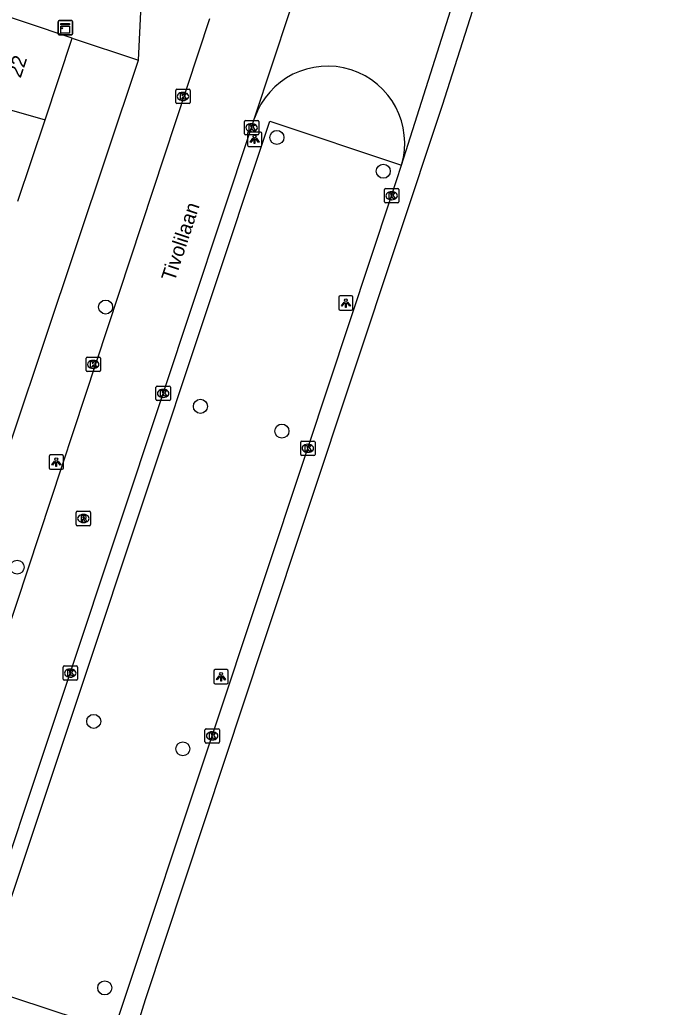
# Model space of a CAD drawing. Extents: x 162532 to 163264, y 381233 to 382042.
# Drawn here: x 163205.8 to 163251.4, y 381503.3 to 381572.1 of the extents above; entities that cross this region are included whole.
import ezdxf

# ---------------------------------------------------------------- set-up
doc = ezdxf.new("R2010")
doc.units = 0
for name, color, linetype in [('IMGEO_Boom', 7, 'Continuous'), ('IMGEO_Fietspad_gesloten', 7, 'Continuous'), ('IMGEO_Kast', 7, 'Continuous'), ('IMGEO_Kolk', 7, 'Continuous'), ('IMGEO_Lichtpunt', 7, 'Continuous'), ('IMGEO_Openbare_ruimte_label', 7, 'Continuous'), ('IMGEO_Pand', 7, 'Continuous'), ('IMGEO_Pand_nummerreeks', 7, 'Continuous'), ('IMGEO_Rijbaan_lokaal_gesloten', 7, 'Continuous'), ('IMGEO_Rijbaan_lokaal_open', 7, 'Continuous'), ('IMGEO_Rioolput', 7, 'Continuous'), ('IMGEO_Voetpad_open', 7, 'Continuous')]:
    doc.layers.add(name, color=color, linetype=linetype)

msp = doc.modelspace()

# ---------------------------------------------------------------- linework, layer by layer
at = {"layer": 'IMGEO_Boom'}
for centre in [(163223.674, 381563.936), (163231.089, 381561.58), (163211.739, 381552.113), (163218.341, 381545.19), (163224.02, 381543.466), (163205.574, 381533.98), (163210.906, 381523.231), (163217.116, 381521.314), (163211.674, 381504.654)]:
    msp.add_circle(centre, 0.489, dxfattribs=at)
at = {"layer": 'IMGEO_Fietspad_gesloten'}
msp.add_lwpolyline([(163212.305, 381501.657), (163212.414, 381501.954), (163212.671, 381502.746), (163219.161, 381522.219), (163225.828, 381542.263), (163231.668, 381559.868), (163232.365, 381562.003)], dxfattribs=at)
at = {"layer": 'IMGEO_Kast'}
for p, q in [((163208.43, 381571.154), (163208.43, 381571.995)), ((163208.43, 381571.995), (163208.43, 381571.154)), ((163208.505, 381572.079), (163209.346, 381572.079)), ((163209.346, 381572.079), (163208.505, 381572.079)), ((163209.43, 381572.004), (163209.43, 381571.163)), ((163209.43, 381571.163), (163209.43, 381572.004)), ((163209.355, 381571.079), (163208.514, 381571.079)), ((163208.514, 381571.079), (163209.355, 381571.079))]:
    msp.add_line(p, q, dxfattribs=at)
for points in [[(163208.625, 381571.869), (163209.225, 381571.869), (163209.225, 381571.784), (163208.625, 381571.784), (163208.625, 381571.869)], [(163208.625, 381571.694), (163209.225, 381571.694), (163209.225, 381571.205), (163208.625, 381571.205), (163208.625, 381571.694)]]:
    msp.add_lwpolyline(points, dxfattribs=at)
msp.add_circle((163208.709, 381571.543), 0.0377, dxfattribs=at)
for centre, start, end in [((163208.508, 381572.001), 92.4484, 184.28452), ((163208.508, 381572.001), 92.4484, 184.28452), ((163209.352, 381572.001), 2.4484, 94.28452), ((163209.352, 381572.001), 2.4484, 94.28452), ((163208.508, 381571.157), 182.4484, 274.28452), ((163208.508, 381571.157), 182.4484, 274.28452), ((163209.352, 381571.157), 272.4484, 4.28452), ((163209.352, 381571.157), 272.4484, 4.28452)]:
    msp.add_arc(centre, 0.0779, start, end, dxfattribs=at)
at = {"layer": 'IMGEO_Kolk'}
for p, q in [((163216.624, 381566.364), (163216.624, 381567.216)), ((163216.699, 381567.29), (163217.551, 381567.29)), ((163217.112, 381567.07), (163217.137, 381567.07)), ((163217.625, 381567.216), (163217.625, 381566.364)), ((163217.551, 381566.29), (163216.699, 381566.29)), ((163217.135, 381566.51), (163217.11, 381566.51)), ((163221.41, 381564.188), (163221.41, 381565.04)), ((163221.485, 381565.114), (163222.337, 381565.114)), ((163221.898, 381564.894), (163221.923, 381564.894)), ((163222.411, 381565.04), (163222.411, 381564.188)), ((163222.337, 381564.114), (163221.485, 381564.114)), ((163221.921, 381564.334), (163221.896, 381564.334)), ((163231.17, 381559.443), (163231.17, 381560.295)), ((163231.245, 381560.369), (163232.097, 381560.369)), ((163231.658, 381560.149), (163231.683, 381560.149)), ((163232.171, 381560.295), (163232.171, 381559.443)), ((163232.097, 381559.369), (163231.245, 381559.369)), ((163231.681, 381559.589), (163231.656, 381559.589)), ((163210.374, 381547.689), (163210.374, 381548.541)), ((163210.449, 381548.615), (163211.301, 381548.615)), ((163210.862, 381548.395), (163210.887, 381548.395)), ((163211.375, 381548.541), (163211.375, 381547.689)), ((163211.301, 381547.615), (163210.449, 381547.615)), ((163210.885, 381547.835), (163210.86, 381547.835)), ((163215.248, 381545.666), (163215.248, 381546.518)), ((163215.323, 381546.592), (163216.175, 381546.592)), ((163215.736, 381546.372), (163215.761, 381546.372)), ((163216.249, 381546.518), (163216.249, 381545.666)), ((163216.175, 381545.592), (163215.323, 381545.592)), ((163215.759, 381545.812), (163215.734, 381545.812)), ((163225.33, 381541.838), (163225.33, 381542.69)), ((163225.405, 381542.764), (163226.257, 381542.764)), ((163226.331, 381542.69), (163226.331, 381541.838)), ((163225.841, 381541.984), (163225.816, 381541.984)), ((163225.818, 381542.544), (163225.843, 381542.544)), ((163226.257, 381541.764), (163225.405, 381541.764)), ((163208.773, 381526.168), (163208.773, 381527.02)), ((163208.848, 381527.094), (163209.7, 381527.094)), ((163209.261, 381526.874), (163209.286, 381526.874)), ((163209.774, 381527.02), (163209.774, 381526.168)), ((163209.284, 381526.314), (163209.259, 381526.314)), ((163209.7, 381526.094), (163208.848, 381526.094)), ((163218.738, 381522.72), (163219.59, 381522.72)), ((163218.663, 381521.794), (163218.663, 381522.646)), ((163219.151, 381522.5), (163219.176, 381522.5)), ((163219.664, 381522.646), (163219.664, 381521.794)), ((163219.59, 381521.72), (163218.738, 381521.72)), ((163219.174, 381521.94), (163219.149, 381521.94))]:
    msp.add_line(p, q, dxfattribs=at)
for points in [[(163216.624, 381566.364), (163216.624, 381567.216)], [(163216.699, 381567.29), (163217.551, 381567.29)], [(163216.945, 381566.99), (163217.068, 381566.99), (163217.068, 381566.839), (163217.198, 381566.99), (163217.362, 381566.99), (163217.216, 381566.839), (163217.369, 381566.59), (163217.217, 381566.59), (163217.132, 381566.754), (163217.068, 381566.687), (163217.068, 381566.59), (163216.945, 381566.59), (163216.945, 381566.99)], [(163217.625, 381567.216), (163217.625, 381566.364)], [(163217.551, 381566.29), (163216.699, 381566.29)], [(163221.41, 381564.188), (163221.41, 381565.04)], [(163221.485, 381565.114), (163222.337, 381565.114)], [(163221.731, 381564.814), (163221.854, 381564.814), (163221.854, 381564.663), (163221.984, 381564.814), (163222.148, 381564.814), (163222.002, 381564.663), (163222.155, 381564.414), (163222.003, 381564.414), (163221.918, 381564.578), (163221.854, 381564.511), (163221.854, 381564.414), (163221.731, 381564.414), (163221.731, 381564.814)], [(163222.411, 381565.04), (163222.411, 381564.188)], [(163222.337, 381564.114), (163221.485, 381564.114)], [(163231.17, 381559.443), (163231.17, 381560.295)], [(163231.245, 381560.369), (163232.097, 381560.369)], [(163231.491, 381560.069), (163231.614, 381560.069), (163231.614, 381559.918), (163231.744, 381560.069), (163231.908, 381560.069), (163231.762, 381559.918), (163231.915, 381559.669), (163231.763, 381559.669), (163231.678, 381559.833), (163231.614, 381559.766), (163231.614, 381559.669), (163231.491, 381559.669), (163231.491, 381560.069)], [(163232.171, 381560.295), (163232.171, 381559.443)], [(163232.097, 381559.369), (163231.245, 381559.369)], [(163210.374, 381547.689), (163210.374, 381548.541)], [(163210.449, 381548.615), (163211.301, 381548.615)], [(163210.695, 381548.315), (163210.818, 381548.315), (163210.818, 381548.164), (163210.948, 381548.315), (163211.112, 381548.315), (163210.966, 381548.164), (163211.119, 381547.915), (163210.967, 381547.915), (163210.882, 381548.079), (163210.818, 381548.012), (163210.818, 381547.915), (163210.695, 381547.915), (163210.695, 381548.315)], [(163211.375, 381548.541), (163211.375, 381547.689)], [(163211.301, 381547.615), (163210.449, 381547.615)], [(163215.248, 381545.666), (163215.248, 381546.518)], [(163215.323, 381546.592), (163216.175, 381546.592)], [(163215.569, 381546.292), (163215.692, 381546.292), (163215.692, 381546.141), (163215.822, 381546.292), (163215.986, 381546.292), (163215.84, 381546.141), (163215.993, 381545.892), (163215.841, 381545.892), (163215.756, 381546.056), (163215.692, 381545.989), (163215.692, 381545.892), (163215.569, 381545.892), (163215.569, 381546.292)], [(163216.249, 381546.518), (163216.249, 381545.666)], [(163216.175, 381545.592), (163215.323, 381545.592)], [(163225.33, 381541.838), (163225.33, 381542.69)], [(163225.405, 381542.764), (163226.257, 381542.764)], [(163226.331, 381542.69), (163226.331, 381541.838)], [(163225.651, 381542.464), (163225.774, 381542.464), (163225.774, 381542.313), (163225.904, 381542.464), (163226.068, 381542.464), (163225.922, 381542.313), (163226.075, 381542.064), (163225.923, 381542.064), (163225.838, 381542.228), (163225.774, 381542.161), (163225.774, 381542.064), (163225.651, 381542.064), (163225.651, 381542.464)], [(163226.257, 381541.764), (163225.405, 381541.764)], [(163208.773, 381526.168), (163208.773, 381527.02)], [(163208.848, 381527.094), (163209.7, 381527.094)], [(163209.774, 381527.02), (163209.774, 381526.168)], [(163209.094, 381526.794), (163209.217, 381526.794), (163209.217, 381526.643), (163209.347, 381526.794), (163209.511, 381526.794), (163209.365, 381526.643), (163209.518, 381526.394), (163209.366, 381526.394), (163209.281, 381526.558), (163209.217, 381526.491), (163209.217, 381526.394), (163209.094, 381526.394), (163209.094, 381526.794)], [(163209.7, 381526.094), (163208.848, 381526.094)], [(163218.738, 381522.72), (163219.59, 381522.72)], [(163218.663, 381521.794), (163218.663, 381522.646)], [(163218.984, 381522.42), (163219.107, 381522.42), (163219.107, 381522.269), (163219.237, 381522.42), (163219.401, 381522.42), (163219.255, 381522.269), (163219.408, 381522.02), (163219.256, 381522.02), (163219.171, 381522.184), (163219.107, 381522.117), (163219.107, 381522.02), (163218.984, 381522.02), (163218.984, 381522.42)], [(163219.664, 381522.646), (163219.664, 381521.794)], [(163219.59, 381521.72), (163218.738, 381521.72)]]:
    msp.add_lwpolyline(points, dxfattribs=at)
for centre, start, end in [((163216.701, 381567.214), 91.55205, 178.44795), ((163216.701, 381567.214), 91.55205, 178.44795), ((163217.549, 381567.214), 1.55205, 88.44795), ((163217.549, 381567.214), 1.55205, 88.44795), ((163216.701, 381566.366), 181.55205, 268.44795), ((163216.701, 381566.366), 181.55205, 268.44795), ((163217.549, 381566.366), 271.55205, 358.44795), ((163217.549, 381566.366), 271.55205, 358.44795), ((163221.487, 381565.038), 91.55205, 178.44795), ((163221.487, 381565.038), 91.55205, 178.44795), ((163222.335, 381565.038), 1.55205, 88.44795), ((163222.335, 381565.038), 1.55205, 88.44795), ((163221.487, 381564.19), 181.55205, 268.44795), ((163221.487, 381564.19), 181.55205, 268.44795), ((163222.335, 381564.19), 271.55205, 358.44795), ((163222.335, 381564.19), 271.55205, 358.44795), ((163231.247, 381560.293), 91.55205, 178.44795), ((163231.247, 381560.293), 91.55205, 178.44795), ((163232.095, 381560.293), 1.55205, 88.44795), ((163232.095, 381560.293), 1.55205, 88.44795), ((163231.247, 381559.445), 181.55205, 268.44795), ((163231.247, 381559.445), 181.55205, 268.44795), ((163232.095, 381559.445), 271.55205, 358.44795), ((163232.095, 381559.445), 271.55205, 358.44795), ((163210.451, 381548.539), 91.55205, 178.44795), ((163210.451, 381548.539), 91.55205, 178.44795), ((163211.299, 381548.539), 1.55205, 88.44795), ((163211.299, 381548.539), 1.55205, 88.44795), ((163210.451, 381547.691), 181.55205, 268.44795), ((163210.451, 381547.691), 181.55205, 268.44795), ((163211.299, 381547.691), 271.55205, 358.44795), ((163211.299, 381547.691), 271.55205, 358.44795), ((163215.325, 381546.516), 91.55205, 178.44795), ((163215.325, 381546.516), 91.55205, 178.44795), ((163216.173, 381546.516), 1.55205, 88.44795), ((163216.173, 381546.516), 1.55205, 88.44795), ((163215.325, 381545.668), 181.55205, 268.44795), ((163215.325, 381545.668), 181.55205, 268.44795), ((163216.173, 381545.668), 271.55205, 358.44795), ((163216.173, 381545.668), 271.55205, 358.44795), ((163225.407, 381542.688), 91.55205, 178.44795), ((163225.407, 381542.688), 91.55205, 178.44795), ((163226.255, 381542.688), 1.55205, 88.44795), ((163226.255, 381542.688), 1.55205, 88.44795), ((163225.407, 381541.84), 181.55205, 268.44795), ((163225.407, 381541.84), 181.55205, 268.44795), ((163226.255, 381541.84), 271.55205, 358.44795), ((163226.255, 381541.84), 271.55205, 358.44795), ((163208.85, 381527.018), 91.55205, 178.44795), ((163208.85, 381527.018), 91.55205, 178.44795), ((163209.698, 381527.018), 1.55205, 88.44795), ((163209.698, 381527.018), 1.55205, 88.44795), ((163208.85, 381526.17), 181.55205, 268.44795), ((163208.85, 381526.17), 181.55205, 268.44795), ((163209.698, 381526.17), 271.55205, 358.44795), ((163209.698, 381526.17), 271.55205, 358.44795), ((163218.74, 381522.644), 91.55205, 178.44795), ((163218.74, 381522.644), 91.55205, 178.44795), ((163219.588, 381522.644), 1.55205, 88.44795), ((163219.588, 381522.644), 1.55205, 88.44795), ((163218.74, 381521.796), 181.55205, 268.44795), ((163218.74, 381521.796), 181.55205, 268.44795), ((163219.588, 381521.796), 271.55205, 358.44795), ((163219.588, 381521.796), 271.55205, 358.44795)]:
    msp.add_arc(centre, 0.0765, start, end, dxfattribs=at)
for centre, major_axis, ratio, start_param, end_param in [((163217.111, 381566.79), (-0.387, 0.002), 0.722429, 4.712389, 7.853982), ((163217.136, 381566.79), (-0.39, 0.002), 0.717154, 1.570796, 4.712389), ((163221.897, 381564.614), (-0.387, 0.002), 0.722429, 4.712389, 7.853982), ((163221.922, 381564.614), (-0.39, 0.002), 0.717154, 1.570796, 4.712389), ((163231.657, 381559.869), (-0.387, 0.002), 0.722429, 4.712389, 7.853982), ((163231.682, 381559.869), (-0.39, 0.002), 0.717154, 1.570796, 4.712389), ((163210.861, 381548.115), (-0.387, 0.002), 0.722429, 4.712389, 7.853982), ((163210.886, 381548.115), (-0.39, 0.002), 0.717154, 1.570796, 4.712389), ((163215.735, 381546.092), (-0.387, 0.002), 0.722429, 4.712389, 7.853982), ((163215.76, 381546.092), (-0.39, 0.002), 0.717154, 1.570796, 4.712389), ((163225.817, 381542.264), (-0.387, 0.002), 0.722429, 4.712389, 7.853982), ((163225.842, 381542.264), (-0.39, 0.002), 0.717154, 1.570796, 4.712389), ((163209.26, 381526.594), (-0.387, 0.002), 0.722429, 4.712389, 7.853982), ((163209.285, 381526.594), (-0.39, 0.002), 0.717154, 1.570796, 4.712389), ((163219.15, 381522.22), (-0.387, 0.002), 0.722429, 4.712389, 7.853982), ((163219.175, 381522.22), (-0.39, 0.002), 0.717154, 1.570796, 4.712389)]:
    msp.add_ellipse(centre, major_axis=major_axis, ratio=ratio, start_param=start_param, end_param=end_param, dxfattribs=at)
at = {"layer": 'IMGEO_Lichtpunt'}
for p, q in [((163221.623, 381564.212), (163221.623, 381563.405)), ((163221.623, 381564.212), (163221.623, 381563.405)), ((163222.525, 381564.307), (163221.717, 381564.307)), ((163222.525, 381564.307), (163221.717, 381564.307)), ((163222.619, 381563.405), (163222.619, 381564.212)), ((163222.619, 381563.405), (163222.619, 381564.212)), ((163221.717, 381563.311), (163222.525, 381563.311)), ((163221.717, 381563.311), (163222.525, 381563.311)), ((163227.98, 381552.795), (163227.98, 381551.988)), ((163227.98, 381552.795), (163227.98, 381551.988)), ((163228.882, 381552.89), (163228.074, 381552.89)), ((163228.882, 381552.89), (163228.074, 381552.89)), ((163228.976, 381551.988), (163228.976, 381552.795)), ((163228.976, 381551.988), (163228.976, 381552.795)), ((163228.074, 381551.894), (163228.882, 381551.894)), ((163228.074, 381551.894), (163228.882, 381551.894)), ((163207.801, 381541.705), (163207.801, 381540.898)), ((163207.801, 381541.705), (163207.801, 381540.898)), ((163208.703, 381541.8), (163207.895, 381541.8)), ((163208.703, 381541.8), (163207.895, 381541.8)), ((163208.797, 381540.898), (163208.797, 381541.705)), ((163208.797, 381540.898), (163208.797, 381541.705)), ((163207.895, 381540.804), (163208.703, 381540.804)), ((163207.895, 381540.804), (163208.703, 381540.804)), ((163220.182, 381526.836), (163219.374, 381526.836)), ((163220.182, 381526.836), (163219.374, 381526.836)), ((163219.28, 381526.741), (163219.28, 381525.934)), ((163219.28, 381526.741), (163219.28, 381525.934)), ((163220.276, 381525.934), (163220.276, 381526.741)), ((163220.276, 381525.934), (163220.276, 381526.741)), ((163219.374, 381525.84), (163220.182, 381525.84)), ((163219.374, 381525.84), (163220.182, 381525.84))]:
    msp.add_line(p, q, dxfattribs=at)
for points in [[(163221.997, 381563.876), (163222.036, 381563.848), (163221.848, 381563.586), (163221.81, 381563.613), (163221.997, 381563.876)], [(163222.099, 381563.828), (163222.146, 381563.828), (163222.146, 381563.506), (163222.099, 381563.506), (163222.099, 381563.828)], [(163222.209, 381563.848), (163222.247, 381563.875), (163222.434, 381563.613), (163222.395, 381563.585), (163222.209, 381563.848)], [(163228.354, 381552.459), (163228.393, 381552.431), (163228.205, 381552.169), (163228.167, 381552.196), (163228.354, 381552.459)], [(163228.456, 381552.411), (163228.503, 381552.411), (163228.503, 381552.089), (163228.456, 381552.089), (163228.456, 381552.411)], [(163228.566, 381552.431), (163228.604, 381552.458), (163228.791, 381552.196), (163228.752, 381552.168), (163228.566, 381552.431)], [(163208.175, 381541.369), (163208.214, 381541.341), (163208.026, 381541.079), (163207.988, 381541.106), (163208.175, 381541.369)], [(163208.277, 381541.321), (163208.324, 381541.321), (163208.324, 381540.999), (163208.277, 381540.999), (163208.277, 381541.321)], [(163208.387, 381541.341), (163208.425, 381541.368), (163208.612, 381541.106), (163208.573, 381541.078), (163208.387, 381541.341)], [(163219.654, 381526.405), (163219.693, 381526.377), (163219.505, 381526.115), (163219.467, 381526.142), (163219.654, 381526.405)], [(163219.756, 381526.357), (163219.803, 381526.357), (163219.803, 381526.035), (163219.756, 381526.035), (163219.756, 381526.357)], [(163219.866, 381526.377), (163219.904, 381526.404), (163220.091, 381526.142), (163220.052, 381526.114), (163219.866, 381526.377)]]:
    msp.add_lwpolyline(points, dxfattribs=at)
for centre in [(163222.122, 381564.01), (163228.479, 381552.593), (163208.3, 381541.503), (163219.779, 381526.539)]:
    msp.add_circle(centre, 0.0994, dxfattribs=at)
for centre, start, end in [((163221.717, 381564.212), 90, 180), ((163221.717, 381564.212), 90, 180), ((163222.525, 381564.212), 0, 90), ((163222.525, 381564.212), 0, 90), ((163221.717, 381563.405), 180, 270), ((163221.717, 381563.405), 180, 270), ((163222.525, 381563.405), 270, 0), ((163222.525, 381563.405), 270, 360), ((163228.074, 381552.795), 90, 180), ((163228.074, 381552.795), 90, 180), ((163228.882, 381552.795), 0, 90), ((163228.882, 381552.795), 0, 90), ((163228.074, 381551.988), 180, 270), ((163228.074, 381551.988), 180, 270), ((163228.882, 381551.988), 270, 0), ((163228.882, 381551.988), 270, 360), ((163207.895, 381541.705), 90, 180), ((163207.895, 381541.705), 90, 180), ((163208.703, 381541.705), 0, 90), ((163208.703, 381541.705), 0, 90), ((163207.895, 381540.898), 180, 270), ((163207.895, 381540.898), 180, 270), ((163208.703, 381540.898), 270, 0), ((163208.703, 381540.898), 270, 360), ((163219.374, 381526.741), 90, 180), ((163219.374, 381526.741), 90, 180), ((163220.182, 381526.741), 0, 90), ((163220.182, 381526.741), 0, 90), ((163219.374, 381525.934), 180, 270), ((163219.374, 381525.934), 180, 270), ((163220.182, 381525.934), 270, 0), ((163220.182, 381525.934), 270, 360)]:
    msp.add_arc(centre, 0.0946, start, end, dxfattribs=at)
at = {"layer": 'IMGEO_Pand'}
for points in [[(163209.416, 381570.861), (163202.798, 381573.068), (163200.502, 381575.275)], [(163207.515, 381565.162), (163209.416, 381570.861)], [(163200.925, 381567.042), (163207.515, 381565.162)], [(163205.625, 381559.496), (163207.515, 381565.162)]]:
    msp.add_lwpolyline(points, dxfattribs=at)
at = {"layer": 'IMGEO_Rijbaan_lokaal_gesloten'}
msp.add_lwpolyline([(163251.433, 381620.766), (163250.704, 381616.263), (163248.58, 381608.849), (163246.898, 381602.85), (163242.71, 381589.759), (163235.199, 381566.163), (163222.768, 381528.774), (163214.498, 381503.809), (163211.764, 381494.991)], dxfattribs=at)
at = {"layer": 'IMGEO_Rijbaan_lokaal_open'}
for points in [[(163222.115, 381565.284), (163227.041, 381580.166)], [(163232.365, 381562.003), (163237.186, 381577.241)], [(163218.97, 381572.196), (163199.194, 381512.302)], [(163202.16, 381505.309), (163209.269, 381526.595), (163215.744, 381546.093), (163221.906, 381564.615), (163222.115, 381565.284)]]:
    msp.add_lwpolyline(points, dxfattribs=at)
msp.add_arc((163227.2, 381563.518), 5.383, 343.65829, 160.84223, dxfattribs=at)
at = {"layer": 'IMGEO_Rioolput'}
for p, q in [((163209.764, 381537.872), (163210.616, 381537.872)), ((163209.689, 381536.946), (163209.689, 381537.798)), ((163210.177, 381537.652), (163210.202, 381537.652)), ((163210.69, 381537.798), (163210.69, 381536.946)), ((163210.616, 381536.872), (163209.764, 381536.872)), ((163210.2, 381537.092), (163210.175, 381537.092))]:
    msp.add_line(p, q, dxfattribs=at)
for points in [[(163209.764, 381537.872), (163210.616, 381537.872)], [(163209.689, 381536.946), (163209.689, 381537.798)], [(163210.278, 381537.57), (163210.026, 381537.572), (163210.026, 381537.172)], [(163210.026, 381537.172), (163210.15, 381537.172), (163210.15, 381537.334), (163210.161, 381537.334)], [(163210.204, 381537.491), (163210.15, 381537.491), (163210.15, 381537.41)], [(163210.15, 381537.41), (163210.202, 381537.41)], [(163210.208, 381537.305), (163210.279, 381537.172), (163210.419, 381537.172), (163210.354, 381537.298)], [(163210.69, 381537.798), (163210.69, 381536.946)], [(163210.616, 381536.872), (163209.764, 381536.872)]]:
    msp.add_lwpolyline(points, dxfattribs=at)
for centre, radius, start, end in [((163209.766, 381537.796), 0.0765, 91.55205, 178.44795), ((163209.766, 381537.796), 0.0765, 91.55205, 178.44795), ((163210.614, 381537.796), 0.0765, 1.55205, 88.44795), ((163210.614, 381537.796), 0.0765, 1.55205, 88.44795), ((163210.16, 381537.281), 0.0533, 26.02933, 88.69889), ((163210.186, 381537.599), 0.19, 274.7715, 282.96867), ((163210.21, 381537.395), 0.0964, 77.00612, 93.18647), ((163210.224, 381537.452), 0.0378, 276.66336, 79.67722), ((163210.277, 381537.46), 0.109, 350.36119, 89.41601), ((163210.275, 381537.46), 0.112, 277.58423, 350.98172), ((163210.259, 381537.245), 0.108, 29.51342, 73.79051), ((163209.766, 381536.948), 0.0765, 181.55205, 268.44795), ((163209.766, 381536.948), 0.0765, 181.55205, 268.44795), ((163210.614, 381536.948), 0.0765, 271.55205, 358.44795), ((163210.614, 381536.948), 0.0765, 271.55205, 358.44795)]:
    msp.add_arc(centre, radius, start, end, dxfattribs=at)
for centre, major_axis, ratio, start_param, end_param in [((163210.176, 381537.372), (-0.387, 0.002), 0.722429, 4.712389, 7.853982), ((163210.201, 381537.372), (-0.39, 0.002), 0.717154, 1.570796, 4.712389)]:
    msp.add_ellipse(centre, major_axis=major_axis, ratio=ratio, start_param=start_param, end_param=end_param, dxfattribs=at)
at = {"layer": 'IMGEO_Voetpad_open'}
for points in [[(163214.034, 381569.315), (163214.293, 381574.618)], [(163209.416, 381570.861), (163214.034, 381569.315)], [(163198.785, 381523.816), (163214.034, 381569.315)], [(163212.305, 381501.657), (163203.071, 381504.692), (163210.056, 381525.626), (163223.174, 381565.078), (163232.365, 381562.003)]]:
    msp.add_lwpolyline(points, dxfattribs=at)

# ---------------------------------------------------------------- texts
at = {"layer": 'IMGEO_Openbare_ruimte_label'}
msp.add_text('Tivolilaan', height=1, rotation=71.76431, dxfattribs=at).set_placement((163216.538, 381553.835))
at = {"layer": 'IMGEO_Pand_nummerreeks'}
msp.add_text('22', height=1, rotation=71.5526, dxfattribs=at).set_placement((163205.813, 381568.025))

doc.saveas('drawing.dxf')
